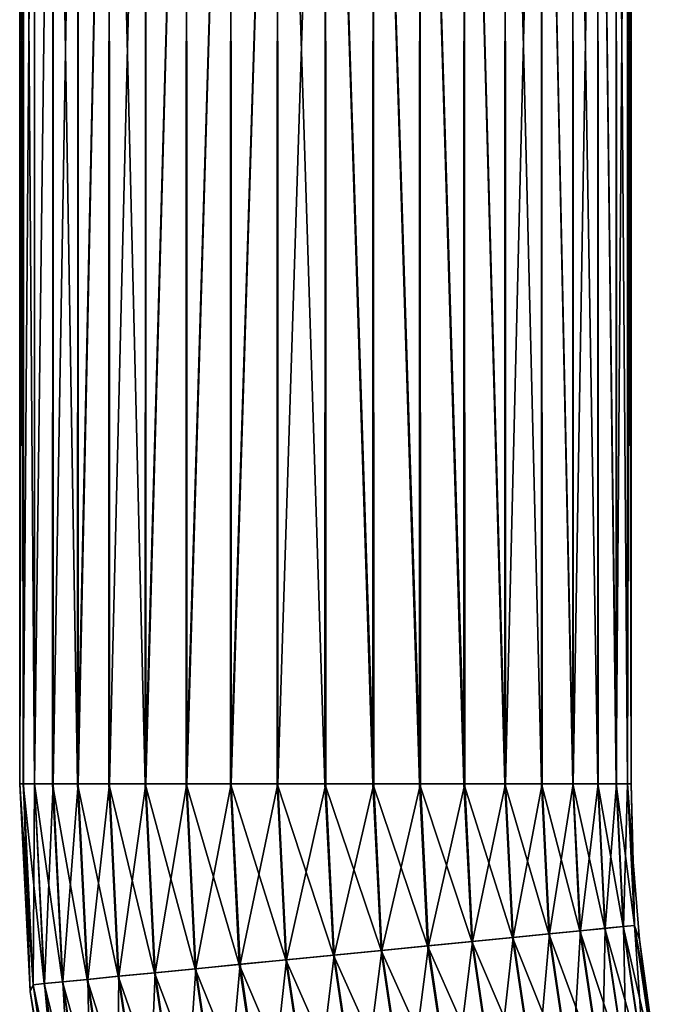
# Model space of a CAD drawing. Header units: metres. Extents: x -44 to 117, y -432 to 89.
# Tile 592 of 656: x -43.5 to -36.22, y -207.52 to -196.26. Entities that reach past the tile are written whole.
import ezdxf

# ---------------------------------------------------------------- set-up
doc = ezdxf.new("R2010")
doc.units = ezdxf.units.M
doc.layers.add('solid_125568', color=7, linetype='CONTINUOUS')

msp = doc.modelspace()

# ---------------------------------------------------------------- linework, layer by layer
at = {"layer": 'solid_125568'}
for points in [[(-43.5, -205, 450), (-43.5, -188, 450), (-43.456909, -188, 449.452484)], [(-43.456909, -205, 450.547516), (-43.456905, -188, 450.547546), (-43.5, -188, 450)], [(-43.5, -205, 450), (-43.456909, -205, 450.547516), (-43.5, -188, 450)], [(-43.458443, -205, 449.46225), (-43.5, -205, 450), (-43.456909, -188, 449.452484)], [(-43.458443, -205, 449.46225), (-43.456909, -188, 449.452484), (-43.328697, -188, 448.918427)], [(-43.331573, -205, 448.927338), (-43.458443, -205, 449.46225), (-43.328697, -188, 448.918427)], [(-43.456909, -205, 450.547516), (-43.328529, -205, 451.082092), (-43.456905, -188, 450.547546)], [(-43.328529, -205, 451.082092), (-43.32869, -188, 451.081573), (-43.456905, -188, 450.547546)], [(-43.331573, -205, 448.927338), (-43.328697, -188, 448.918427), (-43.118515, -188, 448.411011)], [(-43.122505, -205, 448.418884), (-43.331573, -205, 448.927338), (-43.118515, -188, 448.411011)], [(-43.328529, -205, 451.082092), (-43.118511, -188, 451.588989), (-43.32869, -188, 451.081573)], [(-43.328529, -205, 451.082092), (-43.118023, -205, 451.589935), (-43.118511, -188, 451.588989)], [(-42.836399, -205, 447.949432), (-43.122505, -205, 448.418884), (-43.118515, -188, 448.411011)], [(-42.836399, -205, 447.949432), (-43.118515, -188, 448.411011), (-42.831558, -188, 447.942749)], [(-43.118023, -205, 451.589935), (-42.831543, -188, 452.057281), (-43.118511, -188, 451.588989)], [(-43.118023, -205, 451.589935), (-42.830589, -205, 452.058594), (-42.831543, -188, 452.057281)], [(-42.836399, -205, 447.949432), (-42.831558, -188, 447.942749), (-42.474865, -188, 447.525116)], [(-42.480309, -205, 447.530579), (-42.836399, -205, 447.949432), (-42.474865, -188, 447.525116)], [(-42.830589, -205, 452.058594), (-42.47485, -188, 452.474884), (-42.831543, -188, 452.057281)], [(-42.830589, -205, 452.058594), (-42.47332, -205, 452.47644), (-42.47485, -188, 452.474884)], [(-42.063026, -205, 447.172638), (-42.480309, -205, 447.530579), (-42.474865, -188, 447.525116)], [(-42.063026, -205, 447.172638), (-42.474865, -188, 447.525116), (-42.057262, -188, 447.168457)], [(-42.47332, -205, 452.47644), (-42.05722, -188, 452.831573), (-42.47485, -188, 452.474884)], [(-42.47332, -205, 452.47644), (-42.055023, -205, 452.83316), (-42.05722, -188, 452.831573)], [(-42.063026, -205, 447.172638), (-42.057262, -188, 447.168457), (-41.588978, -188, 446.88147)], [(-41.594841, -205, 446.884491), (-42.063026, -205, 447.172638), (-41.588978, -188, 446.88147)], [(-42.055023, -205, 452.83316), (-41.588943, -188, 453.11853), (-42.05722, -188, 452.831573)], [(-42.055023, -205, 452.83316), (-41.586025, -205, 453.120026), (-41.588943, -188, 453.11853)], [(-41.594841, -205, 446.884491), (-41.588978, -188, 446.88147), (-41.081608, -188, 446.671326)], [(-41.087311, -205, 446.673187), (-41.594841, -205, 446.884491), (-41.081608, -188, 446.671326)], [(-41.586025, -205, 453.120026), (-41.081528, -188, 453.328705), (-41.588943, -188, 453.11853)], [(-41.586025, -205, 453.120026), (-41.0779, -205, 453.329895), (-41.081528, -188, 453.328705)], [(-41.087311, -205, 446.673187), (-41.081608, -188, 446.671326), (-40.547554, -188, 446.543091)], [(-40.552952, -205, 446.543945), (-41.087311, -205, 446.673187), (-40.547554, -188, 446.543091)], [(-41.0779, -205, 453.329895), (-40.547504, -188, 453.456909), (-41.081528, -188, 453.328705)], [(-41.0779, -205, 453.329895), (-40.543175, -205, 453.457581), (-40.547504, -188, 453.456909)], [(-40.004948, -205, 446.5), (-40.552952, -205, 446.543945), (-40.547554, -188, 446.543091)], [(-40.004948, -205, 446.5), (-40.547554, -188, 446.543091), (-40.00005, -188, 446.5)], [(-40.543175, -205, 453.457581), (-39.99995, -188, 453.5), (-40.547504, -188, 453.456909)], [(-40.543175, -205, 453.457581), (-39.995052, -205, 453.5), (-39.99995, -188, 453.5)], [(-39.456825, -205, 446.542419), (-40.004948, -205, 446.5), (-40.00005, -188, 446.5)], [(-39.456825, -205, 446.542419), (-40.00005, -188, 446.5), (-39.452496, -188, 446.543091)], [(-39.447048, -205, 453.456055), (-39.452446, -188, 453.456909), (-39.99995, -188, 453.5)], [(-39.995052, -205, 453.5), (-39.447048, -205, 453.456055), (-39.99995, -188, 453.5)], [(-38.9221, -205, 446.670105), (-39.456825, -205, 446.542419), (-39.452496, -188, 446.543091)], [(-38.9221, -205, 446.670105), (-39.452496, -188, 446.543091), (-38.918472, -188, 446.671295)], [(-38.912689, -205, 453.326813), (-38.918392, -188, 453.328674), (-39.452446, -188, 453.456909)], [(-39.447048, -205, 453.456055), (-38.912689, -205, 453.326813), (-39.452446, -188, 453.456909)], [(-38.413975, -205, 446.879974), (-38.9221, -205, 446.670105), (-38.918472, -188, 446.671295)], [(-38.413975, -205, 446.879974), (-38.918472, -188, 446.671295), (-38.411057, -188, 446.88147)], [(-38.405159, -205, 453.115509), (-38.411022, -188, 453.11853), (-38.918392, -188, 453.328674)], [(-38.912689, -205, 453.326813), (-38.405159, -205, 453.115509), (-38.918392, -188, 453.328674)], [(-37.944977, -205, 447.16684), (-38.413975, -205, 446.879974), (-38.411057, -188, 446.88147)], [(-37.944977, -205, 447.16684), (-38.411057, -188, 446.88147), (-37.94278, -188, 447.168427)], [(-37.936974, -205, 452.827362), (-37.942738, -188, 452.831543), (-38.411022, -188, 453.11853)], [(-38.405159, -205, 453.115509), (-37.936974, -205, 452.827362), (-38.411022, -188, 453.11853)], [(-37.52668, -205, 447.52356), (-37.944977, -205, 447.16684), (-37.94278, -188, 447.168427)], [(-37.52668, -205, 447.52356), (-37.94278, -188, 447.168427), (-37.52515, -188, 447.525116)], [(-37.936974, -205, 452.827362), (-37.525135, -188, 452.474884), (-37.942738, -188, 452.831543)], [(-37.936974, -205, 452.827362), (-37.519691, -205, 452.469421), (-37.525135, -188, 452.474884)], [(-37.169411, -205, 447.941406), (-37.52668, -205, 447.52356), (-37.52515, -188, 447.525116)], [(-37.169411, -205, 447.941406), (-37.52515, -188, 447.525116), (-37.168457, -188, 447.942719)], [(-37.163601, -205, 452.050568), (-37.168442, -188, 452.057251), (-37.525135, -188, 452.474884)], [(-37.519691, -205, 452.469421), (-37.163601, -205, 452.050568), (-37.525135, -188, 452.474884)], [(-36.881977, -205, 448.410065), (-37.169411, -205, 447.941406), (-37.168457, -188, 447.942719)], [(-36.881977, -205, 448.410065), (-37.168457, -188, 447.942719), (-36.881489, -188, 448.411011)], [(-37.163601, -205, 452.050568), (-36.881485, -188, 451.588989), (-37.168442, -188, 452.057251)], [(-37.163601, -205, 452.050568), (-36.877495, -205, 451.581116), (-36.881485, -188, 451.588989)], [(-36.671471, -205, 448.917908), (-36.881977, -205, 448.410065), (-36.881489, -188, 448.411011)], [(-36.671471, -205, 448.917908), (-36.881489, -188, 448.411011), (-36.67131, -188, 448.918427)], [(-36.668427, -205, 451.072662), (-36.671303, -188, 451.081573), (-36.881485, -188, 451.588989)], [(-36.877495, -205, 451.581116), (-36.668427, -205, 451.072662), (-36.881485, -188, 451.588989)], [(-36.671471, -205, 448.917908), (-36.67131, -188, 448.918427), (-36.543095, -188, 449.452454)], [(-36.543091, -205, 449.452484), (-36.671471, -205, 448.917908), (-36.543095, -188, 449.452454)], [(-36.541557, -205, 450.53775), (-36.543091, -188, 450.547516), (-36.671303, -188, 451.081573)], [(-36.668427, -205, 451.072662), (-36.541557, -205, 450.53775), (-36.671303, -188, 451.081573)], [(-36.543091, -205, 449.452484), (-36.543095, -188, 449.452454), (-36.5, -188, 450)], [(-36.5, -205, 450), (-36.5, -188, 450), (-36.543091, -188, 450.547516)], [(-36.543091, -205, 449.452484), (-36.5, -188, 450), (-36.5, -205, 450)], [(-36.541557, -205, 450.53775), (-36.5, -205, 450), (-36.543091, -188, 450.547516)], [(-43.379429, -207.377457, 450), (-43.456909, -205, 450.547516), (-43.5, -205, 450)], [(-43.345486, -207.299332, 449.46225), (-43.5, -205, 450), (-43.458443, -205, 449.46225)], [(-43.379429, -207.377457, 450), (-43.5, -205, 450), (-43.345486, -207.299332, 449.46225)], [(-43.345486, -207.299332, 449.46225), (-43.458443, -205, 449.46225), (-43.219227, -207.286896, 448.927338)], [(-43.219227, -207.286896, 448.927338), (-43.458443, -205, 449.46225), (-43.331573, -205, 448.927338)], [(-43.343956, -207.299179, 450.547516), (-43.328529, -205, 451.082092), (-43.456909, -205, 450.547516)], [(-43.343956, -207.299179, 450.547516), (-43.456909, -205, 450.547516), (-43.379429, -207.377457, 450)], [(-43.216194, -207.286591, 451.082092), (-43.328529, -205, 451.082092), (-43.343956, -207.299179, 450.547516)], [(-43.219227, -207.286896, 448.927338), (-43.331573, -205, 448.927338), (-43.011166, -207.266403, 448.418884)], [(-43.011166, -207.266403, 448.418884), (-43.331573, -205, 448.927338), (-43.122505, -205, 448.418884)], [(-43.216194, -207.286591, 451.082092), (-43.118023, -205, 451.589935), (-43.328529, -205, 451.082092)], [(-43.006702, -207.265961, 451.589935), (-43.118023, -205, 451.589935), (-43.216194, -207.286591, 451.082092)], [(-43.011166, -207.266403, 448.418884), (-43.122505, -205, 448.418884), (-42.726437, -207.238358, 447.949432)], [(-42.726437, -207.238358, 447.949432), (-43.122505, -205, 448.418884), (-42.836399, -205, 447.949432)], [(-43.006702, -207.265961, 451.589935), (-42.830589, -205, 452.058594), (-43.118023, -205, 451.589935)], [(-42.720654, -207.237793, 452.058594), (-42.830589, -205, 452.058594), (-43.006702, -207.265961, 451.589935)], [(-42.726437, -207.238358, 447.949432), (-42.836399, -205, 447.949432), (-42.372063, -207.203461, 447.530579)], [(-42.372063, -207.203461, 447.530579), (-42.836399, -205, 447.949432), (-42.480309, -205, 447.530579)], [(-42.720654, -207.237793, 452.058594), (-42.47332, -205, 452.47644), (-42.830589, -205, 452.058594)], [(-42.365105, -207.202774, 452.47644), (-42.47332, -205, 452.47644), (-42.720654, -207.237793, 452.058594)], [(-42.372063, -207.203461, 447.530579), (-42.480309, -205, 447.530579), (-41.956787, -207.162552, 447.172638)], [(-41.956787, -207.162552, 447.172638), (-42.480309, -205, 447.530579), (-42.063026, -205, 447.172638)], [(-42.365105, -207.202774, 452.47644), (-42.055023, -205, 452.83316), (-42.47332, -205, 452.47644)], [(-41.948822, -207.161774, 452.83316), (-42.055023, -205, 452.83316), (-42.365105, -207.202774, 452.47644)], [(-41.956787, -207.162552, 447.172638), (-42.063026, -205, 447.172638), (-41.490856, -207.116669, 446.884491)], [(-41.490856, -207.116669, 446.884491), (-42.063026, -205, 447.172638), (-41.594841, -205, 446.884491)], [(-41.948822, -207.161774, 452.83316), (-41.586025, -205, 453.120026), (-42.055023, -205, 452.83316)], [(-41.482086, -207.115799, 453.120026), (-41.586025, -205, 453.120026), (-41.948822, -207.161774, 452.83316)], [(-41.490856, -207.116669, 446.884491), (-41.594841, -205, 446.884491), (-40.985767, -207.066925, 446.673187)], [(-40.985767, -207.066925, 446.673187), (-41.594841, -205, 446.884491), (-41.087311, -205, 446.673187)], [(-41.482086, -207.115799, 453.120026), (-41.0779, -205, 453.329895), (-41.586025, -205, 453.120026)], [(-40.976402, -207.065994, 453.329895), (-41.0779, -205, 453.329895), (-41.482086, -207.115799, 453.120026)], [(-40.985767, -207.066925, 446.673187), (-41.087311, -205, 446.673187), (-40.453983, -207.014542, 446.543945)], [(-40.453983, -207.014542, 446.543945), (-41.087311, -205, 446.673187), (-40.552952, -205, 446.543945)], [(-40.976402, -207.065994, 453.329895), (-40.543175, -205, 453.457581), (-41.0779, -205, 453.329895)], [(-40.444256, -207.01358, 453.457581), (-40.543175, -205, 453.457581), (-40.976402, -207.065994, 453.329895)], [(-39.908619, -206.960831, 446.5), (-40.552952, -205, 446.543945), (-40.004948, -205, 446.5)], [(-40.453983, -207.014542, 446.543945), (-40.552952, -205, 446.543945), (-39.908619, -206.960831, 446.5)], [(-40.444256, -207.01358, 453.457581), (-39.995052, -205, 453.5), (-40.543175, -205, 453.457581)], [(-39.898769, -206.959854, 453.5), (-39.995052, -205, 453.5), (-40.444256, -207.01358, 453.457581)], [(-39.363132, -206.907104, 446.542419), (-40.004948, -205, 446.5), (-39.456825, -205, 446.542419)], [(-39.908619, -206.960831, 446.5), (-40.004948, -205, 446.5), (-39.363132, -206.907104, 446.542419)], [(-39.898769, -206.959854, 453.5), (-39.447048, -205, 453.456055), (-39.995052, -205, 453.5)], [(-39.353409, -206.906143, 453.456055), (-39.447048, -205, 453.456055), (-39.898769, -206.959854, 453.5)], [(-38.830986, -206.854691, 446.670105), (-39.456825, -205, 446.542419), (-38.9221, -205, 446.670105)], [(-39.363132, -206.907104, 446.542419), (-39.456825, -205, 446.542419), (-38.830986, -206.854691, 446.670105)], [(-39.353409, -206.906143, 453.456055), (-38.912689, -205, 453.326813), (-39.447048, -205, 453.456055)], [(-38.821621, -206.853775, 453.326813), (-38.912689, -205, 453.326813), (-39.353409, -206.906143, 453.456055)], [(-38.325306, -206.804886, 446.879974), (-38.9221, -205, 446.670105), (-38.413975, -205, 446.879974)], [(-38.830986, -206.854691, 446.670105), (-38.9221, -205, 446.670105), (-38.325306, -206.804886, 446.879974)], [(-38.821621, -206.853775, 453.326813), (-38.405159, -205, 453.115509), (-38.912689, -205, 453.326813)], [(-38.316532, -206.804016, 453.115509), (-38.405159, -205, 453.115509), (-38.821621, -206.853775, 453.326813)], [(-37.858566, -206.758911, 447.16684), (-38.413975, -205, 446.879974), (-37.944977, -205, 447.16684)], [(-38.325306, -206.804886, 446.879974), (-38.413975, -205, 446.879974), (-37.858566, -206.758911, 447.16684)], [(-38.316532, -206.804016, 453.115509), (-37.936974, -205, 452.827362), (-38.405159, -205, 453.115509)], [(-37.850601, -206.758133, 452.827362), (-37.936974, -205, 452.827362), (-38.316532, -206.804016, 453.115509)], [(-37.442287, -206.717911, 447.52356), (-37.944977, -205, 447.16684), (-37.52668, -205, 447.52356)], [(-37.858566, -206.758911, 447.16684), (-37.944977, -205, 447.16684), (-37.442287, -206.717911, 447.52356)], [(-37.850601, -206.758133, 452.827362), (-37.519691, -205, 452.469421), (-37.936974, -205, 452.827362)], [(-37.435329, -206.717224, 452.469421), (-37.519691, -205, 452.469421), (-37.850601, -206.758133, 452.827362)], [(-37.086735, -206.682892, 447.941406), (-37.52668, -205, 447.52356), (-37.169411, -205, 447.941406)], [(-37.442287, -206.717911, 447.52356), (-37.52668, -205, 447.52356), (-37.086735, -206.682892, 447.941406)], [(-37.435329, -206.717224, 452.469421), (-37.163601, -205, 452.050568), (-37.519691, -205, 452.469421)], [(-37.080956, -206.682327, 452.050568), (-37.163601, -205, 452.050568), (-37.435329, -206.717224, 452.469421)], [(-36.800686, -206.654724, 448.410065), (-37.169411, -205, 447.941406), (-36.881977, -205, 448.410065)], [(-37.086735, -206.682892, 447.941406), (-37.169411, -205, 447.941406), (-36.800686, -206.654724, 448.410065)], [(-37.080956, -206.682327, 452.050568), (-36.877495, -205, 451.581116), (-37.163601, -205, 452.050568)], [(-36.796223, -206.654282, 451.581116), (-36.877495, -205, 451.581116), (-37.080956, -206.682327, 452.050568)], [(-36.591194, -206.634094, 448.917908), (-36.881977, -205, 448.410065), (-36.671471, -205, 448.917908)], [(-36.800686, -206.654724, 448.410065), (-36.881977, -205, 448.410065), (-36.591194, -206.634094, 448.917908)], [(-36.796223, -206.654282, 451.581116), (-36.668427, -205, 451.072662), (-36.877495, -205, 451.581116)], [(-36.588161, -206.633789, 451.072662), (-36.668427, -205, 451.072662), (-36.796223, -206.654282, 451.581116)], [(-36.463432, -206.621506, 449.452484), (-36.671471, -205, 448.917908), (-36.543091, -205, 449.452484)], [(-36.591194, -206.634094, 448.917908), (-36.671471, -205, 448.917908), (-36.463432, -206.621506, 449.452484)], [(-36.588161, -206.633789, 451.072662), (-36.541557, -205, 450.53775), (-36.668427, -205, 451.072662)], [(-36.461903, -206.621353, 450.53775), (-36.541557, -205, 450.53775), (-36.588161, -206.633789, 451.072662)], [(-36.4758, -205.893295, 450), (-36.543091, -205, 449.452484), (-36.5, -205, 450)], [(-36.4758, -205.893295, 450), (-36.463432, -206.621506, 449.452484), (-36.543091, -205, 449.452484)], [(-36.461903, -206.621353, 450.53775), (-36.5, -205, 450), (-36.541557, -205, 450.53775)], [(-36.461903, -206.621353, 450.53775), (-36.4758, -205.893295, 450), (-36.5, -205, 450)], [(-36.4758, -205.893295, 450), (-36.403275, -206.783966, 450), (-36.463432, -206.621506, 449.452484)], [(-36.461903, -206.621353, 450.53775), (-36.403275, -206.783966, 450), (-36.4758, -205.893295, 450)], [(-36.800686, -206.654724, 448.410065), (-36.591194, -206.634094, 448.917908), (-36.351135, -208.252441, 448.917908)], [(-36.588161, -206.633789, 451.072662), (-36.796223, -206.654282, 451.581116), (-36.553196, -208.292633, 451.581116)], [(-36.591194, -206.634094, 448.917908), (-36.463432, -206.621506, 449.452484), (-36.22522, -208.227402, 449.452484)], [(-36.351135, -208.252441, 448.917908), (-36.591194, -206.634094, 448.917908), (-36.22522, -208.227402, 449.452484)], [(-36.461903, -206.621353, 450.53775), (-36.588161, -206.633789, 451.072662), (-36.348148, -208.251846, 451.072662)], [(-36.348148, -208.251846, 451.072662), (-36.588161, -206.633789, 451.072662), (-36.553196, -208.292633, 451.581116)], [(-36.282639, -207.669403, 450), (-36.22522, -208.227402, 449.452484), (-36.463432, -206.621506, 449.452484)], [(-36.403275, -206.783966, 450), (-36.282639, -207.669403, 450), (-36.463432, -206.621506, 449.452484)], [(-36.223717, -208.227097, 450.53775), (-36.403275, -206.783966, 450), (-36.461903, -206.621353, 450.53775)], [(-36.223717, -208.227097, 450.53775), (-36.461903, -206.621353, 450.53775), (-36.348148, -208.251846, 451.072662)], [(-38.325306, -206.804886, 446.879974), (-37.858566, -206.758911, 447.16684), (-37.60017, -208.500885, 447.16684)], [(-37.850601, -206.758133, 452.827362), (-38.316532, -206.804016, 453.115509), (-38.051506, -208.590668, 453.115509)], [(-37.592319, -208.499329, 452.827362), (-37.850601, -206.758133, 452.827362), (-38.051506, -208.590668, 453.115509)], [(-37.858566, -206.758911, 447.16684), (-37.442287, -206.717911, 447.52356), (-37.189911, -208.419281, 447.52356)], [(-37.60017, -208.500885, 447.16684), (-37.858566, -206.758911, 447.16684), (-37.189911, -208.419281, 447.52356)], [(-37.435329, -206.717224, 452.469421), (-37.850601, -206.758133, 452.827362), (-37.592319, -208.499329, 452.827362)], [(-37.183052, -208.417923, 452.469421), (-37.435329, -206.717224, 452.469421), (-37.592319, -208.499329, 452.827362)], [(-37.442287, -206.717911, 447.52356), (-37.086735, -206.682892, 447.941406), (-36.839504, -208.349579, 447.941406)], [(-37.189911, -208.419281, 447.52356), (-37.442287, -206.717911, 447.52356), (-36.839504, -208.349579, 447.941406)], [(-37.080956, -206.682327, 452.050568), (-37.435329, -206.717224, 452.469421), (-37.183052, -208.417923, 452.469421)], [(-36.833809, -208.34845, 452.050568), (-37.080956, -206.682327, 452.050568), (-37.183052, -208.417923, 452.469421)], [(-37.086735, -206.682892, 447.941406), (-36.800686, -206.654724, 448.410065), (-36.557594, -208.293503, 448.410065)], [(-36.839504, -208.349579, 447.941406), (-37.086735, -206.682892, 447.941406), (-36.557594, -208.293503, 448.410065)], [(-36.796223, -206.654282, 451.581116), (-37.080956, -206.682327, 452.050568), (-36.833809, -208.34845, 452.050568)], [(-36.553196, -208.292633, 451.581116), (-36.796223, -206.654282, 451.581116), (-36.833809, -208.34845, 452.050568)], [(-36.557594, -208.293503, 448.410065), (-36.800686, -206.654724, 448.410065), (-36.351135, -208.252441, 448.917908)], [(-39.363132, -206.907104, 446.542419), (-38.830986, -206.854691, 446.670105), (-38.558517, -208.691513, 446.670105)], [(-38.821621, -206.853775, 453.326813), (-39.353409, -206.906143, 453.456055), (-39.07338, -208.79393, 453.456055)], [(-38.54929, -208.689682, 453.326813), (-38.821621, -206.853775, 453.326813), (-39.07338, -208.79393, 453.456055)], [(-38.830986, -206.854691, 446.670105), (-38.325306, -206.804886, 446.879974), (-38.060154, -208.592392, 446.879974)], [(-38.558517, -208.691513, 446.670105), (-38.830986, -206.854691, 446.670105), (-38.060154, -208.592392, 446.879974)], [(-38.316532, -206.804016, 453.115509), (-38.821621, -206.853775, 453.326813), (-38.54929, -208.689682, 453.326813)], [(-38.051506, -208.590668, 453.115509), (-38.316532, -206.804016, 453.115509), (-38.54929, -208.689682, 453.326813)], [(-38.060154, -208.592392, 446.879974), (-38.325306, -206.804886, 446.879974), (-37.60017, -208.500885, 447.16684)], [(-36.223717, -208.227097, 450.53775), (-36.282639, -207.669403, 450), (-36.403275, -206.783966, 450)], [(-40.453983, -207.014542, 446.543945), (-39.908619, -206.960831, 446.5), (-39.62056, -208.902771, 446.5)], [(-39.898769, -206.959854, 453.5), (-40.444256, -207.01358, 453.457581), (-40.148445, -209.007782, 453.457581)], [(-39.610851, -208.900848, 453.5), (-39.898769, -206.959854, 453.5), (-40.148445, -209.007782, 453.457581)], [(-39.908619, -206.960831, 446.5), (-39.363132, -206.907104, 446.542419), (-39.082966, -208.795837, 446.542419)], [(-39.62056, -208.902771, 446.5), (-39.908619, -206.960831, 446.5), (-39.082966, -208.795837, 446.542419)], [(-39.353409, -206.906143, 453.456055), (-39.898769, -206.959854, 453.5), (-39.610851, -208.900848, 453.5)], [(-39.07338, -208.79393, 453.456055), (-39.353409, -206.906143, 453.456055), (-39.610851, -208.900848, 453.5)], [(-39.082966, -208.795837, 446.542419), (-39.363132, -206.907104, 446.542419), (-38.558517, -208.691513, 446.670105)], [(-41.490856, -207.116669, 446.884491), (-40.985767, -207.066925, 446.673187), (-40.682121, -209.113937, 446.673187)], [(-40.976402, -207.065994, 453.329895), (-41.482086, -207.115799, 453.120026), (-41.171257, -209.211227, 453.120026)], [(-40.672894, -209.112091, 453.329895), (-40.976402, -207.065994, 453.329895), (-41.171257, -209.211227, 453.120026)], [(-40.985767, -207.066925, 446.673187), (-40.453983, -207.014542, 446.543945), (-40.158031, -209.009674, 446.543945)], [(-40.682121, -209.113937, 446.673187), (-40.985767, -207.066925, 446.673187), (-40.158031, -209.009674, 446.543945)], [(-40.444256, -207.01358, 453.457581), (-40.976402, -207.065994, 453.329895), (-40.672894, -209.112091, 453.329895)], [(-40.148445, -209.007782, 453.457581), (-40.444256, -207.01358, 453.457581), (-40.672894, -209.112091, 453.329895)], [(-40.158031, -209.009674, 446.543945), (-40.453983, -207.014542, 446.543945), (-39.62056, -208.902771, 446.5)], [(-42.726437, -207.238358, 447.949432), (-42.372063, -207.203461, 447.530579), (-42.048359, -209.385696, 447.530579)], [(-42.365105, -207.202774, 452.47644), (-42.720654, -207.237793, 452.058594), (-42.391907, -209.454025, 452.058594)], [(-42.0415, -209.384323, 452.47644), (-42.365105, -207.202774, 452.47644), (-42.391907, -209.454025, 452.058594)], [(-42.372063, -207.203461, 447.530579), (-41.956787, -207.162552, 447.172638), (-41.639091, -209.304276, 447.172638)], [(-42.048359, -209.385696, 447.530579), (-42.372063, -207.203461, 447.530579), (-41.639091, -209.304276, 447.172638)], [(-41.948822, -207.161774, 452.83316), (-42.365105, -207.202774, 452.47644), (-42.0415, -209.384323, 452.47644)], [(-41.631241, -209.302719, 452.83316), (-41.948822, -207.161774, 452.83316), (-42.0415, -209.384323, 452.47644)], [(-41.956787, -207.162552, 447.172638), (-41.490856, -207.116669, 446.884491), (-41.179905, -209.212952, 446.884491)], [(-41.639091, -209.304276, 447.172638), (-41.956787, -207.162552, 447.172638), (-41.179905, -209.212952, 446.884491)], [(-41.482086, -207.115799, 453.120026), (-41.948822, -207.161774, 452.83316), (-41.631241, -209.302719, 452.83316)], [(-41.171257, -209.211227, 453.120026), (-41.482086, -207.115799, 453.120026), (-41.631241, -209.302719, 452.83316)], [(-41.179905, -209.212952, 446.884491), (-41.490856, -207.116669, 446.884491), (-40.682121, -209.113937, 446.673187)], [(-43.006191, -209.576218, 450.547516), (-43.343956, -207.299179, 450.547516), (-43.379429, -207.377457, 450)], [(-43.379429, -207.377457, 450), (-43.345486, -207.299332, 449.46225), (-43.007694, -209.576523, 449.46225)], [(-43.345486, -207.299332, 449.46225), (-43.219227, -207.286896, 448.927338), (-42.883263, -209.551758, 448.927338)], [(-43.007694, -209.576523, 449.46225), (-43.345486, -207.299332, 449.46225), (-42.883263, -209.551758, 448.927338)], [(-43.216194, -207.286591, 451.082092), (-43.343956, -207.299179, 450.547516), (-43.006191, -209.576218, 450.547516)], [(-43.219227, -207.286896, 448.927338), (-43.011166, -207.266403, 448.418884), (-42.678215, -209.510971, 448.418884)], [(-42.883263, -209.551758, 448.927338), (-43.219227, -207.286896, 448.927338), (-42.678215, -209.510971, 448.418884)], [(-43.006702, -207.265961, 451.589935), (-43.216194, -207.286591, 451.082092), (-42.880276, -209.551163, 451.082092)], [(-42.880276, -209.551163, 451.082092), (-43.216194, -207.286591, 451.082092), (-43.006191, -209.576218, 450.547516)], [(-43.011166, -207.266403, 448.418884), (-42.726437, -207.238358, 447.949432), (-42.397602, -209.455154, 447.949432)], [(-42.678215, -209.510971, 448.418884), (-43.011166, -207.266403, 448.418884), (-42.397602, -209.455154, 447.949432)], [(-42.720654, -207.237793, 452.058594), (-43.006702, -207.265961, 451.589935), (-42.673817, -209.510101, 451.589935)], [(-42.673817, -209.510101, 451.589935), (-43.006702, -207.265961, 451.589935), (-42.880276, -209.551163, 451.082092)], [(-42.397602, -209.455154, 447.949432), (-42.726437, -207.238358, 447.949432), (-42.048359, -209.385696, 447.530579)], [(-42.391907, -209.454025, 452.058594), (-42.720654, -207.237793, 452.058594), (-42.673817, -209.510101, 451.589935)], [(-43.018955, -209.730515, 450), (-43.379429, -207.377457, 450), (-43.007694, -209.576523, 449.46225)], [(-43.006191, -209.576218, 450.547516), (-43.379429, -207.377457, 450), (-43.018955, -209.730515, 450)]]:
    msp.add_3dface(points, dxfattribs=at)

doc.saveas('drawing.dxf')
